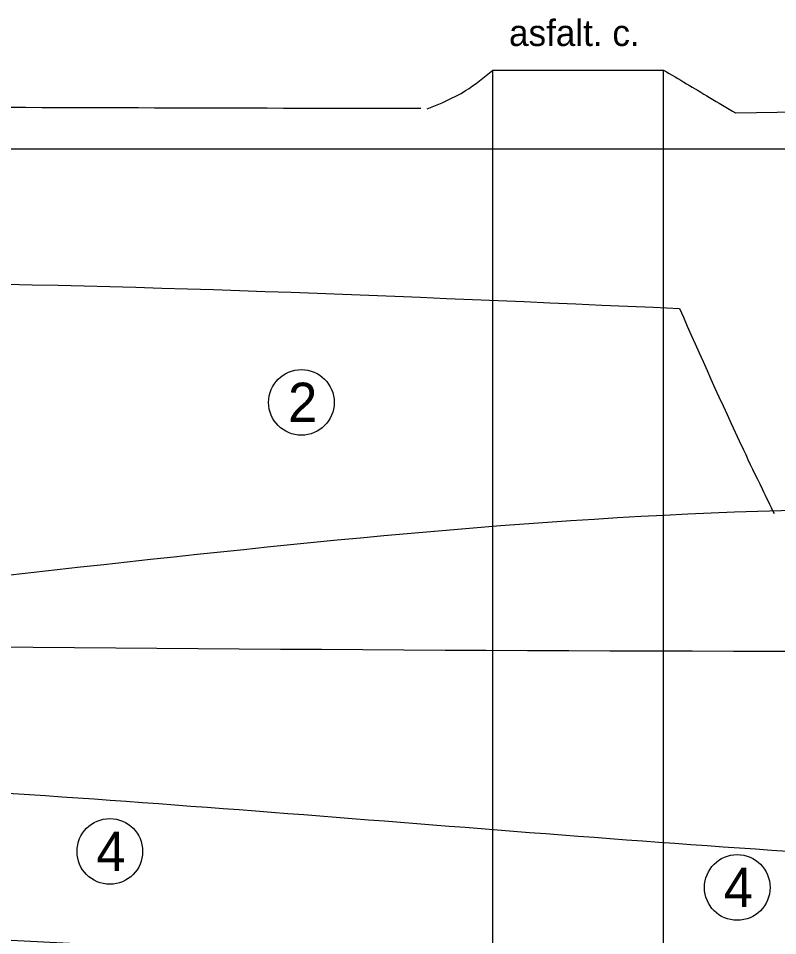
# Model space of a CAD drawing. Extents: x 3042 to 4120, y 576 to 2694.
# Drawn here: x 3378.68 to 3407.61, y 884.9 to 919.83 of the extents above; entities that cross this region are included whole.
import ezdxf

# ---------------------------------------------------------------- set-up
doc = ezdxf.new("R2010")
doc.units = 0
for name, color, linetype in [('HPV', 7, 'Continuous'), ('komunikace', 7, 'Continuous'), ('pomocna', 7, 'Continuous'), ('rozhraní', 7, 'Continuous')]:
    doc.layers.add(name, color=color, linetype=linetype)

msp = doc.modelspace()

# ---------------------------------------------------------------- linework, layer by layer
at = {"layer": 'HPV'}
msp.add_spline([(3335.583, 896.048), (3352.572, 896.048), (3453.062, 896.51), (3557.332, 895.79), (3580.052, 892.49), (3619.082, 896.393), (3629.647, 896.393)], degree=3, dxfattribs=at)
at = {"layer": 'komunikace'}
msp.add_line((3396.762, 917.859), (3403.262, 917.859), dxfattribs=at)
at = {"layer": 'pomocna'}
for p, q in [((3396.762, 864.859), (3396.762, 917.859)), ((3396.762, 917.859), (3403.262, 917.859)), ((3403.262, 864.859), (3403.262, 917.859)), ((3234.272, 914.859), (3411.079, 914.859))]:
    msp.add_line(p, q, dxfattribs=at)
at = {"layer": 'rozhraní'}
for centre in [(3389.462, 905.205), (3382.165, 888.109), (3406.069, 886.737)]:
    msp.add_circle(centre, 1.25, dxfattribs=at)
for points in [[(3394.26, 916.38), (3395.717, 917.074), (3396.762, 917.859)], [(3403.262, 917.859), (3405.014, 916.815), (3406.006, 916.223)], [(3352.572, 916.409), (3372.207, 916.454), (3391.844, 916.409), (3394.018, 916.409)], [(3406.018, 916.223), (3431.268, 916.509), (3436.719, 916.374), (3442.165, 915.991), (3447.611, 915.576), (3453.062, 915.346), (3472.292, 915.223), (3491.522, 915.359), (3520.022, 916.609)], [(3325.397, 910.703), (3339.185, 910.256), (3352.975, 909.909), (3362.639, 909.814), (3372.304, 909.791), (3403.865, 908.782)], [(3403.865, 908.782), (3406.302, 903.403), (3407.014, 901.913), (3407.472, 900.972)], [(3442.298, 897.95), (3431.332, 901.509), (3430.03, 901.453), (3426.658, 901.335), (3420.551, 901.17), (3409.531, 901.116), (3352.572, 896.409), (3327.866, 896.536)], [(3248.314, 891.859), (3256.322, 891.859), (3352.572, 886.409), (3431.332, 884.009), (3453.062, 885.409), (3491.522, 887.359), (3557.332, 884.659), (3580.052, 895.009), (3619.082, 891.259), (3629.275, 891.259)], [(3327.731, 891.649), (3352.636, 891.409), (3372.333, 890.691), (3392.015, 889.318), (3411.682, 887.89), (3431.332, 887.009), (3453.062, 886.909), (3491.522, 891.359), (3507.947, 889.803), (3524.477, 888.648), (3540.981, 888.049), (3549.184, 888.006), (3553.265, 888.057), (3557.332, 888.159), (3567.468, 889.054)]]:
    msp.add_spline(points, degree=3, dxfattribs=at)

# ---------------------------------------------------------------- texts
at = {"layer": 'komunikace'}
msp.add_text('asfalt. c.', height=1, dxfattribs=at).set_placement((3397.373, 918.773))
at = {"layer": 'rozhraní'}
for s, p in [('2', (3388.954, 904.455)), ('4', (3381.649, 887.359)), ('4', (3405.554, 885.987))]:
    msp.add_text(s, height=1.5, dxfattribs=at).set_placement(p)

doc.saveas('drawing.dxf')
